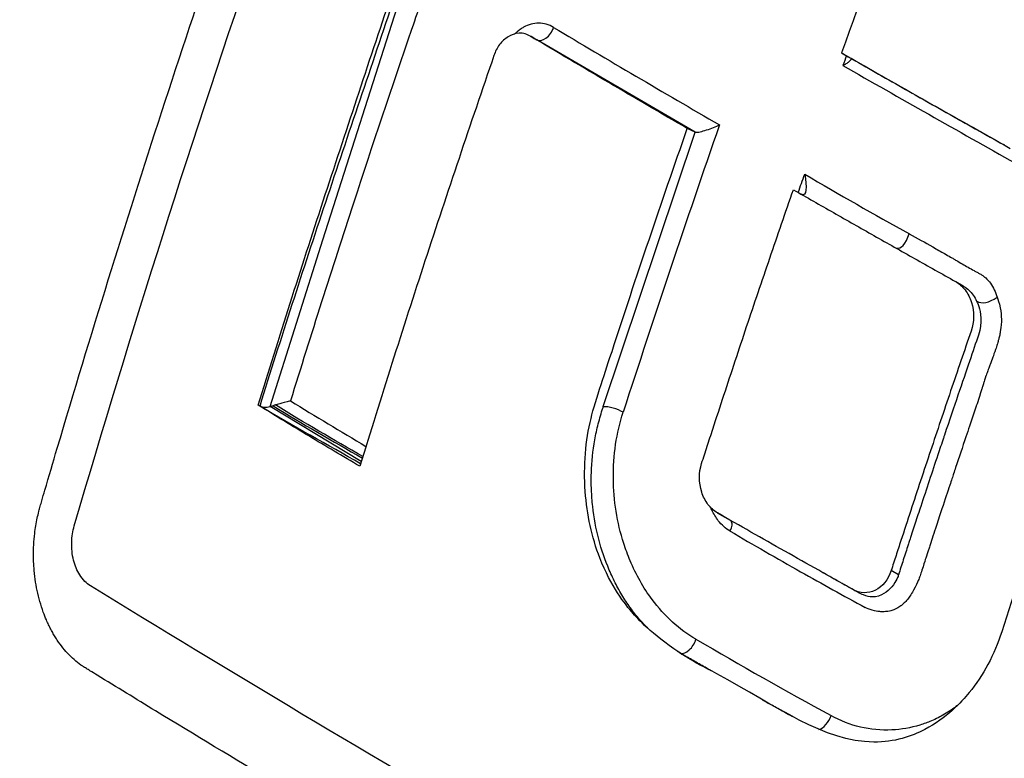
# Model space of a CAD drawing. Header units: millimetres. Extents: x 0 to 4378, y 0 to 2376.
# Tile 306 of 324: x 2555 to 2568, y 1505 to 1515. Entities that reach past the tile are written whole.
import ezdxf

# ---------------------------------------------------------------- set-up
doc = ezdxf.new("R2010")
doc.units = ezdxf.units.MM
doc.header["$LTSCALE"] = 0.2
doc.layers.add('01_Object Line', color=4, linetype='Continuous')

# ---------------------------------------------------------------- blocks, each defined once
blk = doc.blocks.new('A$C7c2cc22e_1')
for p, q in [((48.467, 478.113), (49.516, 481.41)), ((51.311, 480.893), (51.388, 480.849)), ((53.555, 479.585), (51.388, 480.849)), ((52.299, 475.833), (53.555, 479.585)), ((53.555, 479.585), (53.447, 479.636)), ((47.743, 475.836), (48.467, 478.113)), ((57.118, 477.542), (57.218, 477.484)), ((57.232, 477.475), (57.232, 477.475)), ((57.338, 476.553), (57.34, 476.553)), ((57.548, 476.306), (57.548, 476.306)), ((48.991, 475.083), (47.743, 475.836)), ((53.857, 474.381), (53.961, 474.321)), ((52.67, 473.717), (52.669, 473.716)), ((56.333, 473.534), (56.234, 473.592))]:
    blk.add_line(p, q)
for centre, major_axis, ratio, start_param, end_param in [((131.839, 478.776), (-60.839, -105.389), 0.57726, 4.995948, 5.017003), ((51.489, 481.021), (-0.102, -0.172), 0.604138, 0.007776, 1.898524), ((127.497, 478.34), (-109.452, 38.643), 0.250691, 0.896828, 0.924975), ((131.707, 478.861), (-60.647, -105.063), 0.577234, 5.018031, 5.019242), ((127.49, 480.064), (108.691, -38.341), 0.251081, 4.082504, 4.108677), ((127.412, 479.794), (108.564, -38.364), 0.250384, 4.080981, 4.109394), ((130.595, 479.522), (60.685, 105.106), 0.57739, 1.891107, 1.926573), ((96.681, 528.504), (-56.25, -35.393), 0.789912, 0.385069, 0.415091), ((57.765, 478.002), (0.352, 0.733), 0.434682, 3.10826, 3.801401), ((127.665, 472.227), (-112.674, 39.788), 0.250655, 0.877943, 0.890714), ((52.441, 475.751), (0.19, -0.061), 0.28439, 0.917863, 2.495318), ((51.884, 476.997), (0.625, -1.083), 0.57735, 5.996922, 5.997072), ((52.299, 473.171), (-1.751, -1.094), 0.174011, 2.849289, 3.165258), ((51.708, 476.895), (1.506, -2.608), 0.57735, 5.891012, 5.891582), ((111.843, 530.501), (-81.936, -27.97), 0.742875, 0.56931, 0.584845), ((111.843, 530.501), (-81.936, -27.97), 0.742875, 0.584845, 0.598875), ((53.437, 472.642), (-0.099, -0.174), 0.567046, 0.153544, 1.943526), ((116.848, 529.387), (-90.176, -23.2), 0.717503, 0.626625, 0.654087), ((55.287, 471.597), (0.098, 0.174), 0.550044, 3.631281, 5.080467)]:
    blk.add_ellipse(centre, major_axis=major_axis, ratio=ratio, start_param=start_param, end_param=end_param)
for points, knots in [([(62.483, 500.878), (62.382, 500.936), (62.042, 501.127), (61.404, 501.46), (61.131, 501.596), (60.318, 501.984), (59.772, 502.222), (58.133, 502.868), (57.032, 503.216), (55.216, 503.668), (54.466, 503.824), (53.305, 504.007), (52.884, 504.062), (51.341, 504.221), (50.223, 504.256), (47.665, 504.15), (46.205, 503.951), (43.963, 503.402), (43.16, 503.154), (38.506, 501.422), (35.403, 499.03), (31.732, 495.04), (30.51, 493.382), (27.854, 488.909), (25.813, 484.646), (24.168, 475.525), (23.915, 472.339), (24.003, 465.873), (24.345, 462.596), (24.985, 459.368)], [-11.591769, -11.591769, -11.591769, -11.591769, -11.369233, -11.369233, -11.2055, -11.2055, -10.879051, -10.879051, -10.229253, -10.229253, -9.808886, -9.808886, -9.569695, -9.569695, -8.931682, -8.931682, -8.097781, -8.097781, -7.622133, -7.622133, -5.29353, -5.29353, -3.945591, -3.945591, -1.974095, -1.974095, -0.987299, -0.987299, -0.000001, -0.000001, -0.000001, -0.000001]), ([(61.964, 498.028), (61.939, 498.043), (61.919, 498.054), (61.874, 498.08), (61.851, 498.093), (61.783, 498.131), (61.737, 498.157), (61.6, 498.233), (61.508, 498.284), (61.227, 498.435), (61.038, 498.533), (60.427, 498.84), (60.007, 499.035), (58.357, 499.744), (57.099, 500.163), (54.154, 500.901), (52.446, 501.138), (48.338, 501.252), (45.954, 500.931), (39.913, 499.051), (36.788, 496.934), (31.138, 491.247), (29.021, 487.438), (26.301, 480.395), (25.443, 476.612), (24.702, 468.621), (24.833, 464.481), (25.468, 460.322)], [-6.407087, -6.407087, -6.407087, -6.407087, -6.401237, -6.401237, -6.39525, -6.39525, -6.383254, -6.383254, -6.359103, -6.359103, -6.309555, -6.309555, -6.200269, -6.200269, -5.881807, -5.881807, -5.449682, -5.449682, -4.832371, -4.832371, -3.815475, -3.815475, -2.514487, -2.514487, -1.264317, -1.264317, -0.000001, -0.000001, -0.000001, -0.000001]), ([(44.561, 474.309), (44.568, 474.34), (44.575, 474.371), (44.582, 474.402), (44.589, 474.426), (44.595, 474.45), (44.602, 474.474), (44.609, 474.498), (44.616, 474.522), (44.623, 474.546), (44.637, 474.594), (44.651, 474.642), (44.665, 474.69), (44.721, 474.881), (44.777, 475.073), (44.834, 475.264), (45.061, 476.031), (45.293, 476.797), (45.532, 477.565), (45.77, 478.332), (46.014, 479.099), (46.264, 479.867), (46.514, 480.635), (46.77, 481.404), (47.031, 482.172), (47.292, 482.939), (47.558, 483.705), (47.83, 484.472), (48.12, 485.288), (48.416, 486.105), (48.718, 486.921), (49.011, 487.712), (49.31, 488.503), (49.614, 489.294), (49.69, 489.491), (49.767, 489.689), (49.844, 489.886), (49.863, 489.936), (49.882, 489.985), (49.902, 490.034), (49.911, 490.059), (49.921, 490.084), (49.931, 490.108), (49.94, 490.133), (49.95, 490.158), (49.96, 490.182), (49.979, 490.232), (50.001, 490.28), (50.024, 490.326), (50.047, 490.373), (50.071, 490.419), (50.097, 490.463), (50.123, 490.507), (50.151, 490.549), (50.179, 490.59), (50.208, 490.631), (50.238, 490.671), (50.27, 490.708), (50.278, 490.717), (50.286, 490.727), (50.294, 490.736), (50.302, 490.745), (50.31, 490.754), (50.318, 490.763), (50.334, 490.781), (50.351, 490.798), (50.368, 490.815), (50.401, 490.848), (50.436, 490.88), (50.472, 490.91), (50.507, 490.939), (50.544, 490.966), (50.581, 490.991), (50.602, 491.005), (50.623, 491.019), (50.644, 491.031)], [-0.7017828, -0.7017828, -0.7017828, -0.7017828, -0.7003569, -0.7003569, -0.7003569, -0.6992184, -0.6992184, -0.6992184, -0.6980799, -0.6980799, -0.6980799, -0.695803, -0.695803, -0.695803, -0.686695, -0.686695, -0.686695, -0.6502632, -0.6502632, -0.6502632, -0.6138313, -0.6138313, -0.6138313, -0.5773995, -0.5773995, -0.5773995, -0.5409677, -0.5409677, -0.5409677, -0.5021739, -0.5021739, -0.5021739, -0.4645611, -0.4645611, -0.4645611, -0.4551579, -0.4551579, -0.4551579, -0.4528071, -0.4528071, -0.4528071, -0.4516317, -0.4516317, -0.4516317, -0.4504563, -0.4504563, -0.4504563, -0.4481055, -0.4481055, -0.4481055, -0.4457547, -0.4457547, -0.4457547, -0.4434039, -0.4434039, -0.4434039, -0.4410531, -0.4410531, -0.4410531, -0.4404654, -0.4404654, -0.4404654, -0.4398777, -0.4398777, -0.4398777, -0.4387023, -0.4387023, -0.4387023, -0.4363515, -0.4363515, -0.4363515, -0.4340007, -0.4340007, -0.4340007, -0.4326907, -0.4326907, -0.4326907, -0.4326907]), ([(45.067, 474.202), (45.843, 476.858), (46.687, 479.518), (48.48, 484.749), (49.422, 487.316), (50.426, 489.883)], [-1.721691, -1.721691, -1.721691, -1.721691, -0.84519, -0.84519, -0.000001, -0.000001, -0.000001, -0.000001]), ([(47.582, 475.853), (47.87, 476.784), (48.165, 477.715), (48.47, 478.646), (48.776, 479.576), (49.083, 480.511), (49.398, 481.445)], [-0.9999995, -0.9999995, -0.9999995, -0.9999995, -0.4999998, -0.4999998, -0.4999998, 0, 0, 0, 0]), ([(47.606, 475.84), (47.894, 476.769), (48.195, 477.7), (48.505, 478.629), (48.816, 479.56), (49.131, 480.492), (49.446, 481.425)], [-1, -1, -1, -1, -0.5001671, -0.5001671, -0.5001671, 0, 0, 0, 0]), ([(49.792, 481.325), (49.792, 481.325), (49.792, 481.325), (49.792, 481.324), (49.792, 481.324), (49.791, 481.324), (49.791, 481.324), (49.791, 481.323), (49.791, 481.323), (49.791, 481.322), (49.791, 481.322), (49.79, 481.32), (49.789, 481.318), (49.775, 481.275), (49.733, 481.153), (49.407, 480.199), (49.142, 479.408), (48.589, 477.715), (48.302, 476.813), (48.022, 475.911)], [-0.6129394, -0.6129394, -0.6129394, -0.6129394, -0.6128545, -0.6128545, -0.6127713, -0.6127713, -0.6126044, -0.6126044, -0.6122683, -0.6122683, -0.6115884, -0.6115884, -0.6102003, -0.6102003, -0.5568848, -0.5568848, -0.2967167, -0.2967167, 0, 0, 0, 0]), ([(51.62, 481.018), (51.588, 481.037), (51.555, 481.052), (51.52, 481.061), (51.486, 481.071), (51.451, 481.076), (51.416, 481.077), (51.381, 481.077), (51.345, 481.072), (51.311, 481.063), (51.276, 481.053), (51.242, 481.039), (51.21, 481.021), (51.194, 481.011), (51.178, 481.001), (51.162, 480.99), (51.146, 480.979), (51.131, 480.967), (51.116, 480.955), (51.106, 480.946), (51.096, 480.938), (51.086, 480.928)], [0, 0, 0, 0, 0.125, 0.125, 0.125, 0.25, 0.25, 0.25, 0.375, 0.375, 0.375, 0.5, 0.5, 0.5, 0.5625, 0.5625, 0.5625, 0.625, 0.625, 0.625, 0.6673458, 0.6673458, 0.6673458, 0.6673458]), ([(51.311, 480.893), (51.286, 480.909), (51.259, 480.921), (51.204, 480.937), (51.176, 480.94), (51.088, 480.936), (51.038, 480.912), (50.956, 480.863), (50.915, 480.828), (50.847, 480.74), (50.822, 480.689), (50.803, 480.632)], [-0.06988791, -0.06988791, -0.06988791, -0.06988791, -0.06202551, -0.06202551, -0.05423635, -0.05423635, -0.03774543, -0.03774543, -0.01857631, -0.01857631, 0, 0, 0, 0]), ([(53.447, 479.636), (53.087, 479.846), (52.729, 480.055), (52.017, 480.474), (51.663, 480.684), (51.311, 480.893)], [0, 0, 0, 0, 0.1540444, 0.1540444, 0.3080886, 0.3080886, 0.3080886, 0.3080886]), ([(55.556, 480.67), (55.591, 480.65), (55.625, 480.63), (55.66, 480.61), (55.671, 480.604), (55.679, 480.599), (55.685, 480.596)], [-1, -1, -1, -1, -0.2405559, -0.2405559, -0.2405559, 0, 0, 0, 0]), ([(55.556, 480.67), (55.8, 480.53), (56.046, 480.39), (56.292, 480.25), (56.538, 480.11), (56.785, 479.97), (57.033, 479.831), (57.282, 479.691), (57.531, 479.552), (57.781, 479.411)], [-1, -1, -1, -1, -0.666667, -0.666667, -0.666667, -0.333333, -0.333333, -0.333333, 0, 0, 0, 0]), ([(50.803, 480.632), (50.482, 479.695), (50.167, 478.76), (49.861, 477.825), (49.555, 476.889), (49.258, 475.953), (48.971, 475.018)], [-1, -1, -1, -1, -0.5, -0.5, -0.5, 0, 0, 0, 0]), ([(55.574, 480.498), (55.578, 480.5), (55.582, 480.501), (55.602, 480.512), (55.618, 480.521), (55.644, 480.54), (55.656, 480.549), (55.676, 480.568), (55.682, 480.576), (55.688, 480.584), (55.69, 480.587), (55.69, 480.592), (55.689, 480.594), (55.685, 480.596)], [-0.00147192, -0.00147192, -0.00147192, -0.00147192, 0, 0, 0.0072917, 0.0072917, 0.01459354, 0.01459354, 0.02333481, 0.02333481, 0.02819873, 0.02819873, 0.03286728, 0.03286728, 0.03286728, 0.03286728]), ([(57.745, 472.755), (57.695, 472.598), (57.632, 472.448), (57.483, 472.168), (57.396, 472.04), (57.193, 471.793), (56.991, 471.573), (56.512, 471.325), (56.278, 471.244), (55.314, 471.251), (54.678, 471.735), (53.665, 472.28), (53.58, 472.318), (53.006, 472.683), (52.801, 472.898), (52.595, 473.131), (52.403, 473.375), (52.14, 474.051), (52.076, 474.356), (52.026, 475.035), (52.057, 475.366), (52.192, 475.924), (52.339, 476.347), (52.749, 477.606), (53.092, 478.622), (53.447, 479.636)], [-1.490546, -1.490546, -1.490546, -1.490546, -1.372171, -1.372171, -1.254036, -1.254036, -1.123299, -1.123299, -1.043679, -1.043679, -0.850826, -0.850826, -0.807838, -0.807838, -0.709589, -0.709589, -0.595224, -0.595224, -0.510831, -0.510831, -0.413449, -0.413449, -0.333919, -0.333919, 0, 0, 0, 0]), ([(53.555, 479.585), (53.574, 479.585), (53.596, 479.586), (53.652, 479.597), (53.68, 479.606), (53.775, 479.636), (53.84, 479.662), (53.887, 479.685)], [0, 0, 0, 0, 0.224327, 0.224327, 0.48026, 0.48026, 1, 1, 1, 1]), ([(56.234, 473.592), (56.193, 473.468), (56.116, 473.371), (55.969, 473.299), (55.916, 473.287), (55.81, 473.291), (55.758, 473.306), (55.631, 473.377), (55.553, 473.421), (55.398, 473.508), (55.321, 473.552), (55.088, 473.682), (54.934, 473.77), (54.625, 473.944), (54.471, 474.031), (54.164, 474.206), (54.011, 474.293), (53.81, 474.408), (53.767, 474.447), (53.693, 474.545), (53.664, 474.602), (53.603, 474.792), (53.603, 474.933), (53.668, 475.135), (53.694, 475.213), (53.744, 475.369), (53.77, 475.447), (53.846, 475.681), (53.897, 475.836), (54.051, 476.304), (54.154, 476.616), (54.363, 477.24), (54.469, 477.552), (54.628, 478.02), (54.682, 478.176), (54.789, 478.488), (54.843, 478.644), (54.897, 478.799)], [0, 0, 0, 0, 0.049586, 0.049586, 0.074046, 0.074046, 0.09857, 0.09857, 0.137167, 0.137167, 0.175764, 0.175764, 0.252958, 0.252958, 0.330152, 0.330152, 0.407345, 0.407345, 0.43188, 0.43188, 0.45635, 0.45635, 0.505944, 0.505944, 0.536823, 0.536823, 0.567702, 0.567702, 0.629461, 0.629461, 0.752975, 0.752975, 0.876487, 0.876487, 0.938244, 0.938244, 1, 1, 1, 1]), ([(54.897, 478.799), (55.079, 478.695), (55.263, 478.59), (55.446, 478.486), (55.63, 478.381), (55.814, 478.276), (55.999, 478.172), (56.184, 478.067), (56.369, 477.962), (56.555, 477.858), (56.648, 477.805), (56.741, 477.753), (56.834, 477.701), (56.927, 477.649), (57.02, 477.596), (57.114, 477.544), (57.163, 477.516), (57.207, 477.477), (57.245, 477.428), (57.282, 477.379), (57.311, 477.322), (57.331, 477.259), (57.371, 477.132), (57.369, 476.991), (57.326, 476.866), (57.233, 476.594), (57.14, 476.321), (57.047, 476.048), (56.955, 475.775), (56.863, 475.502), (56.772, 475.229), (56.681, 474.956), (56.59, 474.684), (56.501, 474.411), (56.456, 474.274), (56.411, 474.138), (56.367, 474.001), (56.344, 473.933), (56.322, 473.865), (56.3, 473.797), (56.278, 473.729), (56.256, 473.66), (56.234, 473.592)], [0, 0, 0, 0, 0.102758, 0.102758, 0.102758, 0.205514, 0.205514, 0.205514, 0.30827, 0.30827, 0.30827, 0.359648, 0.359648, 0.359648, 0.411026, 0.411026, 0.411026, 0.438236, 0.438236, 0.438236, 0.465377, 0.465377, 0.465377, 0.5204, 0.5204, 0.5204, 0.640302, 0.640302, 0.640302, 0.760202, 0.760202, 0.760202, 0.880101, 0.880101, 0.880101, 0.94005, 0.94005, 0.94005, 0.970025, 0.970025, 0.970025, 1, 1, 1, 1]), ([(56.482, 478.198), (56.589, 478.137), (56.696, 478.077), (56.804, 478.016), (56.857, 477.985), (56.911, 477.955), (56.965, 477.925), (56.991, 477.909), (57.018, 477.894), (57.045, 477.879), (57.059, 477.871), (57.072, 477.863), (57.085, 477.856), (57.099, 477.848), (57.112, 477.84), (57.125, 477.832), (57.152, 477.816), (57.179, 477.8), (57.206, 477.785), (57.232, 477.769), (57.259, 477.754), (57.286, 477.739), (57.313, 477.723), (57.34, 477.708), (57.367, 477.693), (57.38, 477.686), (57.394, 477.678), (57.408, 477.671), (57.421, 477.663), (57.435, 477.656), (57.448, 477.648), (57.462, 477.641), (57.475, 477.633), (57.488, 477.624), (57.501, 477.615), (57.513, 477.605), (57.526, 477.594), (57.55, 477.573), (57.572, 477.548), (57.592, 477.52), (57.612, 477.493), (57.629, 477.462), (57.644, 477.43), (57.659, 477.398), (57.672, 477.364), (57.682, 477.329)], [-1, -1, -1, -1, -0.75, -0.75, -0.75, -0.625, -0.625, -0.625, -0.5625, -0.5625, -0.5625, -0.53125, -0.53125, -0.53125, -0.5, -0.5, -0.5, -0.4375, -0.4375, -0.4375, -0.375, -0.375, -0.375, -0.3125, -0.3125, -0.3125, -0.28125, -0.28125, -0.28125, -0.25, -0.25, -0.25, -0.21875, -0.21875, -0.21875, -0.1875, -0.1875, -0.1875, -0.125, -0.125, -0.125, -0.0625, -0.0625, -0.0625, 0, 0, 0, 0]), ([(57.218, 477.484), (57.221, 477.482), (57.225, 477.48), (57.253, 477.463), (57.275, 477.445), (57.318, 477.404), (57.338, 477.381), (57.373, 477.331), (57.389, 477.304), (57.402, 477.275)], [0.8032492, 0.8032492, 0.8032492, 0.8032492, 0.8125, 0.8125, 0.875, 0.875, 0.9375, 0.9375, 1, 1, 1, 1]), ([(57.402, 477.275), (57.405, 477.269), (57.417, 477.245), (57.431, 477.201), (57.454, 477.127), (57.487, 476.986), (57.426, 476.809), (57.356, 476.605), (57.263, 476.332), (57.147, 475.99), (57.091, 475.825), (57.029, 475.643), (56.963, 475.445)], [-1, -1, -1, -1, -0.9110731, -0.9110731, -0.9110731, -0.7613869, -0.7613869, -0.7613869, -0.5892866, -0.5892866, -0.5892866, -0.5059117, -0.5059117, -0.5059117, -0.5059117]), ([(57.682, 477.329), (57.693, 477.302), (57.712, 477.254), (57.726, 477.186), (57.738, 477.124), (57.74, 477.072), (57.74, 477.029), (57.741, 476.985), (57.738, 476.929), (57.726, 476.861), (57.725, 476.855), (57.723, 476.839), (57.717, 476.812), (57.712, 476.792), (57.708, 476.774), (57.704, 476.758), (57.701, 476.745), (57.697, 476.729), (57.692, 476.711), (57.688, 476.697), (57.685, 476.688), (57.684, 476.683), (57.678, 476.665), (57.669, 476.638), (57.661, 476.614), (57.645, 476.568), (57.632, 476.533), (57.623, 476.51), (57.611, 476.476), (57.598, 476.442), (57.586, 476.408), (57.583, 476.402), (57.581, 476.395), (57.578, 476.388), (57.572, 476.371), (57.564, 476.35), (57.554, 476.324), (57.54, 476.283), (57.532, 476.259), (57.53, 476.253), (57.515, 476.208), (57.505, 476.177), (57.5, 476.161), (57.498, 476.155), (57.497, 476.15), (57.495, 476.145), (57.492, 476.136), (57.489, 476.127), (57.487, 476.118), (57.483, 476.108), (57.481, 476.1), (57.479, 476.094), (57.477, 476.088), (57.476, 476.083), (57.474, 476.078), (57.425, 475.919), (57.396, 475.839), (57.395, 475.838), (57.39, 475.821), (57.384, 475.803), (57.378, 475.785)], [-1, -1, -1, -1, -0.96875, -0.96875, -0.96875, -0.9375, -0.9375, -0.9375, -0.90625, -0.90625, -0.90625, -0.8984375, -0.8984375, -0.8984375, -0.890625, -0.890625, -0.890625, -0.8828125, -0.8828125, -0.8828125, -0.8768411, -0.8768411, -0.8768411, -0.8541667, -0.8541667, -0.8541667, -0.8333333, -0.8333333, -0.8333333, -0.8159057, -0.8159057, -0.8159057, -0.8125, -0.8125, -0.8125, -0.796875, -0.796875, -0.796875, -0.78125, -0.78125, -0.78125, -0.765625, -0.765625, -0.765625, -0.7626772, -0.7626772, -0.7626772, -0.7578125, -0.7578125, -0.7578125, -0.75, -0.75, -0.75, -0.747665, -0.747665, -0.747665, -0.675, -0.675, -0.675, -0.6654434, -0.6654434, -0.6654434, -0.6654434]), ([(58.818, 475.971), (58.634, 475.435), (58.452, 474.899), (58.094, 473.827), (57.918, 473.291), (57.745, 472.755)], [0.000001, 0.000001, 0.000001, 0.000001, 0.1762141, 0.1762141, 0.3524272, 0.3524272, 0.3524272, 0.3524272]), ([(48.971, 475.018), (48.737, 475.155), (48.504, 475.293), (48.041, 475.572), (47.811, 475.712), (47.582, 475.853)], [0, 0, 0, 0, 0.1025805, 0.1025805, 0.205161, 0.205161, 0.205161, 0.205161]), ([(47.606, 475.84), (47.625, 475.832), (47.644, 475.827), (47.667, 475.826), (47.678, 475.826), (47.689, 475.827), (47.702, 475.828), (47.715, 475.83), (47.728, 475.832), (47.743, 475.836)], [-0.9999995, -0.9999995, -0.9999995, -0.9999995, -0.5, -0.5, -0.5, -0.25, -0.25, -0.25, -0.0000003, -0.0000003, -0.0000003, -0.0000003]), ([(47.743, 475.836), (47.749, 475.837), (47.755, 475.839), (47.77, 475.842), (47.777, 475.844), (47.784, 475.846)], [-0.004582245, -0.004582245, -0.004582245, -0.004582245, -0.002357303, -0.002357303, -0.000000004, -0.000000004, -0.000000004, -0.000000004]), ([(47.819, 475.856), (47.819, 475.856), (47.819, 475.856), (47.819, 475.856), (47.814, 475.855), (47.811, 475.854), (47.806, 475.852), (47.8, 475.851), (47.792, 475.849), (47.784, 475.846)], [-0.9999999, -0.9999999, -0.9999999, -0.9999999, -0.9807524, -0.9807524, -0.9807524, -0.5415155, -0.5415155, -0.5415155, 0, 0, 0, 0]), ([(52.473, 473.402), (52.44, 473.466), (52.409, 473.532), (52.38, 473.599), (52.322, 473.734), (52.274, 473.875), (52.236, 474.021), (52.199, 474.166), (52.171, 474.316), (52.154, 474.468), (52.146, 474.544), (52.14, 474.62), (52.137, 474.696), (52.134, 474.773), (52.133, 474.849), (52.136, 474.926), (52.14, 475.078), (52.156, 475.231), (52.183, 475.38), (52.196, 475.454), (52.212, 475.528), (52.23, 475.6), (52.249, 475.673), (52.27, 475.744), (52.293, 475.814), (52.295, 475.82), (52.297, 475.826), (52.299, 475.833)], [0.3648843, 0.3648843, 0.3648843, 0.3648843, 0.4221703, 0.4221703, 0.4221703, 0.5367422, 0.5367422, 0.5367422, 0.6513142, 0.6513142, 0.6513142, 0.7086002, 0.7086002, 0.7086002, 0.7658861, 0.7658861, 0.7658861, 0.8804581, 0.8804581, 0.8804581, 0.937744, 0.937744, 0.937744, 0.99503, 0.99503, 0.99503, 0.9999999, 0.9999999, 0.9999999, 0.9999999]), ([(53.565, 472.653), (53.338, 472.783), (53.138, 472.965), (52.965, 473.197), (52.847, 473.357), (52.747, 473.534), (52.666, 473.727), (52.649, 473.766), (52.634, 473.805), (52.619, 473.846), (52.605, 473.885), (52.591, 473.924), (52.578, 473.964), (52.486, 474.252), (52.439, 474.548), (52.436, 474.852), (52.433, 475.17), (52.478, 475.471), (52.57, 475.757)], [-1, -1, -1, -1, -0.75, -0.75, -0.75, -0.571018, -0.571018, -0.571018, -0.534928, -0.534928, -0.534928, -0.5, -0.5, -0.5, -0.25, -0.25, -0.25, 0, 0, 0, 0]), ([(57.378, 475.785), (57.354, 475.712), (57.329, 475.639), (57.304, 475.565), (57.288, 475.517), (57.272, 475.469), (57.255, 475.42), (57.208, 475.28), (57.161, 475.139), (57.115, 475), (57.106, 474.972), (57.097, 474.944), (57.087, 474.916), (57.074, 474.875), (57.056, 474.823), (57.035, 474.758), (57.006, 474.672), (56.97, 474.564), (56.927, 474.434), (56.904, 474.364), (56.879, 474.289), (56.853, 474.207), (56.818, 474.103), (56.789, 474.016), (56.766, 473.944), (56.762, 473.933), (56.759, 473.923), (56.756, 473.913), (56.75, 473.894), (56.744, 473.877), (56.739, 473.861), (56.72, 473.804), (56.707, 473.763), (56.7, 473.741), (56.691, 473.712), (56.676, 473.664), (56.654, 473.596), (56.645, 473.568), (56.637, 473.543), (56.629, 473.521), (56.62, 473.496), (56.612, 473.475), (56.605, 473.456), (56.594, 473.431), (56.575, 473.384), (56.54, 473.322), (56.504, 473.257), (56.472, 473.217), (56.452, 473.192), (56.44, 473.178), (56.427, 473.163), (56.413, 473.15), (56.4, 473.138), (56.387, 473.126), (56.374, 473.116), (56.367, 473.111), (56.361, 473.106), (56.354, 473.102), (56.318, 473.076), (56.279, 473.058), (56.241, 473.047), (56.228, 473.043), (56.2, 473.034), (56.158, 473.031)], [-0.6654434, -0.6654434, -0.6654434, -0.6654434, -0.6257943, -0.6257943, -0.6257943, -0.6, -0.6, -0.6, -0.5167154, -0.5167154, -0.5167154, -0.5, -0.5, -0.5, -0.4590251, -0.4590251, -0.4590251, -0.404157, -0.404157, -0.404157, -0.375, -0.375, -0.375, -0.3125, -0.3125, -0.3125, -0.3060407, -0.3060407, -0.3060407, -0.2940726, -0.2940726, -0.2940726, -0.25, -0.25, -0.25, -0.21875, -0.21875, -0.21875, -0.203867, -0.203867, -0.203867, -0.1875, -0.1875, -0.1875, -0.15625, -0.15625, -0.15625, -0.125, -0.125, -0.125, -0.1132064, -0.1132064, -0.1132064, -0.1029257, -0.1029257, -0.1029257, -0.0982143, -0.0982143, -0.0982143, -0.0714286, -0.0714286, -0.0714286, -0.0535714, -0.0535714, -0.0535714, -0.0535714]), ([(56.963, 475.445), (56.958, 475.431), (56.953, 475.417), (56.949, 475.403), (56.923, 475.326), (56.897, 475.249), (56.871, 475.172), (56.793, 474.938), (56.716, 474.704), (56.639, 474.47), (56.629, 474.44), (56.616, 474.401), (56.6, 474.353), (56.589, 474.319), (56.576, 474.281), (56.562, 474.238), (56.515, 474.094), (56.49, 474.017), (56.486, 474.005), (56.479, 473.985), (56.473, 473.964), (56.466, 473.944), (56.444, 473.876), (56.422, 473.808), (56.4, 473.739), (56.378, 473.671), (56.356, 473.603), (56.334, 473.534)], [-0.5059117, -0.5059117, -0.5059117, -0.5059117, -0.5, -0.5, -0.5, -0.4380857, -0.4380857, -0.4380857, -0.25, -0.25, -0.25, -0.213451, -0.213451, -0.213451, -0.1875, -0.1875, -0.1875, -0.125, -0.125, -0.125, -0.1086379, -0.1086379, -0.1086379, -0.0541706, -0.0541706, -0.0541706, 0, 0, 0, 0]), ([(53.871, 474.274), (53.838, 474.316), (53.808, 474.366), (53.781, 474.422), (53.777, 474.431), (53.773, 474.441), (53.769, 474.45)], [0.03663506, 0.03663506, 0.03663506, 0.03663506, 0.0625, 0.0625, 0.0625, 0.06754359, 0.06754359, 0.06754359, 0.06754359]), ([(44.78, 472.728), (44.775, 472.738), (44.769, 472.748), (44.764, 472.758), (44.758, 472.768), (44.753, 472.779), (44.747, 472.789), (44.742, 472.799), (44.736, 472.809), (44.731, 472.82), (44.726, 472.83), (44.721, 472.841), (44.716, 472.851), (44.711, 472.862), (44.706, 472.872), (44.701, 472.883), (44.696, 472.894), (44.691, 472.905), (44.687, 472.916), (44.671, 472.95), (44.657, 472.986), (44.644, 473.022), (44.627, 473.07), (44.611, 473.119), (44.597, 473.168), (44.569, 473.267), (44.548, 473.37), (44.533, 473.474), (44.526, 473.525), (44.52, 473.578), (44.517, 473.63), (44.515, 473.656), (44.513, 473.683), (44.512, 473.709), (44.512, 473.722), (44.511, 473.735), (44.511, 473.748), (44.51, 473.761), (44.51, 473.775), (44.51, 473.788), (44.509, 473.893), (44.515, 473.998), (44.527, 474.1), (44.535, 474.171), (44.547, 474.241), (44.561, 474.309)], [-0.72583083, -0.72583083, -0.72583083, -0.72583083, -0.72529003, -0.72529003, -0.72529003, -0.72474923, -0.72474923, -0.72474923, -0.72420843, -0.72420843, -0.72420843, -0.72366763, -0.72366763, -0.72366763, -0.72312683, -0.72312683, -0.72312683, -0.72258602, -0.72258602, -0.72258602, -0.72084984, -0.72084984, -0.72084984, -0.71857285, -0.71857285, -0.71857285, -0.71401887, -0.71401887, -0.71401887, -0.71174188, -0.71174188, -0.71174188, -0.71060338, -0.71060338, -0.71060338, -0.71003414, -0.71003414, -0.71003414, -0.70946489, -0.70946489, -0.70946489, -0.70491091, -0.70491091, -0.70491091, -0.70178277, -0.70178277, -0.70178277, -0.70178277]), ([(45.287, 473.383), (45.26, 473.399), (45.234, 473.42), (45.185, 473.47), (45.162, 473.5), (45.104, 473.591), (45.076, 473.66), (45.038, 473.813), (45.029, 473.896), (45.035, 474.056), (45.047, 474.132), (45.067, 474.202)], [-0.09661852, -0.09661852, -0.09661852, -0.09661852, -0.08429687, -0.08429687, -0.07141596, -0.07141596, -0.04825685, -0.04825685, -0.02320733, -0.02320733, -0.00000099, -0.00000099, -0.00000099, -0.00000099]), ([(55.978, 473.231), (55.939, 473.231), (55.898, 473.241), (55.855, 473.258), (55.805, 473.278), (55.752, 473.308), (55.697, 473.34), (55.613, 473.388), (55.523, 473.437), (55.425, 473.493), (55.387, 473.514), (55.347, 473.537), (55.307, 473.559)], [0.4004159, 0.4004159, 0.4004159, 0.4004159, 0.4570088, 0.4570088, 0.4570088, 0.5226685, 0.5226685, 0.5226685, 0.6227312, 0.6227312, 0.6227312, 0.6618661, 0.6618661, 0.6618661, 0.6618661]), ([(56.334, 473.534), (56.33, 473.516), (56.31, 473.45), (56.241, 473.369), (56.188, 473.307), (56.097, 473.231), (55.978, 473.231)], [0, 0, 0, 0, 0.2270329, 0.2270329, 0.2270329, 0.4004159, 0.4004159, 0.4004159, 0.4004159]), ([(57.503, 466.332), (55.331, 467.512), (53.219, 468.694), (51.173, 469.875), (49.144, 471.046), (47.181, 472.216), (45.287, 473.383)], [0, 0, 0, 0, 0.502185, 0.502185, 0.502185, 1, 1, 1, 1]), ([(52.904, 472.804), (52.878, 472.83), (52.853, 472.857), (52.828, 472.885), (52.783, 472.935), (52.739, 472.988), (52.698, 473.043), (52.657, 473.099), (52.617, 473.156), (52.579, 473.216), (52.542, 473.276), (52.506, 473.338), (52.473, 473.402)], [0.1613473, 0.1613473, 0.1613473, 0.1613473, 0.1930264, 0.1930264, 0.1930264, 0.2503124, 0.2503124, 0.2503124, 0.3075983, 0.3075983, 0.3075983, 0.3648843, 0.3648843, 0.3648843, 0.3648843]), ([(56.158, 473.031), (56.144, 473.029), (56.13, 473.029), (56.118, 473.029), (56.1, 473.029), (56.084, 473.03), (56.069, 473.032), (56.049, 473.034), (56.018, 473.038), (55.976, 473.05), (55.933, 473.062), (55.901, 473.076), (55.879, 473.086)], [-0.05357143, -0.05357143, -0.05357143, -0.05357143, -0.04596765, -0.04596765, -0.04596765, -0.03571429, -0.03571429, -0.03571429, -0.01785714, -0.01785714, -0.01785714, 0, 0, 0, 0]), ([(51.137, 468.735), (51.136, 468.736), (51.135, 468.736), (51.134, 468.737), (50.568, 469.063), (50.007, 469.39), (49.451, 469.716), (48.896, 470.043), (48.345, 470.369), (47.8, 470.695), (47.254, 471.021), (46.714, 471.347), (46.179, 471.673), (45.912, 471.836), (45.646, 471.998), (45.381, 472.161), (45.348, 472.181), (45.315, 472.202), (45.282, 472.222), (45.266, 472.232), (45.249, 472.242), (45.233, 472.253), (45.216, 472.263), (45.199, 472.273), (45.183, 472.284), (45.118, 472.327), (45.055, 472.379), (44.997, 472.439), (44.938, 472.499), (44.884, 472.567), (44.834, 472.642), (44.822, 472.661), (44.81, 472.68), (44.798, 472.699), (44.792, 472.709), (44.786, 472.718), (44.78, 472.728)], [-0.8616263, -0.8616263, -0.8616263, -0.8616263, -0.861572, -0.861572, -0.861572, -0.826965, -0.826965, -0.826965, -0.7923494, -0.7923494, -0.7923494, -0.7577381, -0.7577381, -0.7577381, -0.7404325, -0.7404325, -0.7404325, -0.7382693, -0.7382693, -0.7382693, -0.7371877, -0.7371877, -0.7371877, -0.7361061, -0.7361061, -0.7361061, -0.7317796, -0.7317796, -0.7317796, -0.7274532, -0.7274532, -0.7274532, -0.7263716, -0.7263716, -0.7263716, -0.7258308, -0.7258308, -0.7258308, -0.7258308]), ([(53.31, 472.491), (53.31, 472.491), (53.31, 472.491), (53.316, 472.487), (53.322, 472.483), (53.334, 472.475), (53.341, 472.471), (53.381, 472.445), (53.415, 472.425), (53.449, 472.406)], [0, 0, 0, 0, 0.00003953, 0.00003953, 0.00230844, 0.00230844, 0.00468043, 0.00468043, 0.01734488, 0.01734488, 0.01734488, 0.01734488]), ([(53.772, 472.222), (53.744, 472.237), (53.717, 472.253), (53.69, 472.269), (53.662, 472.284), (53.635, 472.3), (53.607, 472.315), (53.555, 472.345), (53.502, 472.375), (53.449, 472.406)], [0.7644191, 0.7644191, 0.7644191, 0.7644191, 0.8091982, 0.8091982, 0.8091982, 0.8539773, 0.8539773, 0.8539773, 0.9400714, 0.9400714, 0.9400714, 0.9400714]), ([(54.471, 471.827), (54.471, 471.827), (54.471, 471.827), (54.474, 471.825), (54.477, 471.823), (54.486, 471.818), (54.493, 471.814), (54.535, 471.79), (54.57, 471.77), (54.605, 471.75)], [0, 0, 0, 0, 0.00001011, 0.00001011, 0.00100322, 0.00100322, 0.0035921, 0.0035921, 0.01654013, 0.01654013, 0.01654013, 0.01654013]), ([(54.886, 471.592), (54.846, 471.615), (54.806, 471.637), (54.766, 471.66), (54.712, 471.69), (54.658, 471.72), (54.605, 471.75)], [0.1625317, 0.1625317, 0.1625317, 0.1625317, 0.2270696, 0.2270696, 0.2270696, 0.3133254, 0.3133254, 0.3133254, 0.3133254]), ([(57.141, 471.749), (57.085, 471.705), (57.025, 471.664), (56.963, 471.627), (56.905, 471.593), (56.845, 471.562), (56.783, 471.536), (56.733, 471.514), (56.681, 471.496), (56.627, 471.479), (56.501, 471.441), (56.373, 471.419), (56.242, 471.412), (55.947, 471.398), (55.67, 471.465), (55.411, 471.609)], [-0.576985, -0.576985, -0.576985, -0.576985, -0.5, -0.5, -0.5, -0.4306206, -0.4306206, -0.4306206, -0.375, -0.375, -0.375, -0.25, -0.25, -0.25, -0.0000006, -0.0000006, -0.0000006, -0.0000006])]:
    blk.add_open_spline(points, degree=3, knots=knots)
for points in [[(51.301, 480.899), (51.325, 480.885), (51.349, 480.872), (51.372, 480.858)], [(51.388, 480.849), (51.383, 480.852), (51.378, 480.855), (51.372, 480.858)], [(54.964, 478.761), (54.993, 478.844), (55.022, 478.928), (55.052, 479.013)], [(55.052, 479.013), (55.082, 478.832), (55.083, 478.702), (55.006, 478.737)], [(56.298, 478.003), (56.37, 477.976), (56.434, 478.059), (56.482, 478.198)], [(47.59, 475.849), (47.596, 475.845), (47.601, 475.843), (47.606, 475.84)], [(48.981, 475.05), (48.538, 475.312), (48.047, 475.568), (47.606, 475.84)], [(47.784, 475.846), (48.182, 475.6), (48.603, 475.363), (49.005, 475.129)], [(48.022, 475.911), (47.887, 475.875), (47.841, 475.862), (47.819, 475.856)], [(49.012, 475.151), (48.616, 475.38), (48.202, 475.615), (47.819, 475.856)], [(54.031, 474.132), (53.971, 474.165), (53.918, 474.213), (53.871, 474.274)]]:
    blk.add_open_spline(points, degree=3)

msp = doc.modelspace()

# ---------------------------------------------------------------- block references
at = {"layer": '01_Object Line'}
msp.add_blockref('A$C7c2cc22e_1', (2510.212, 1034.021), dxfattribs=at)

doc.saveas('drawing.dxf')
